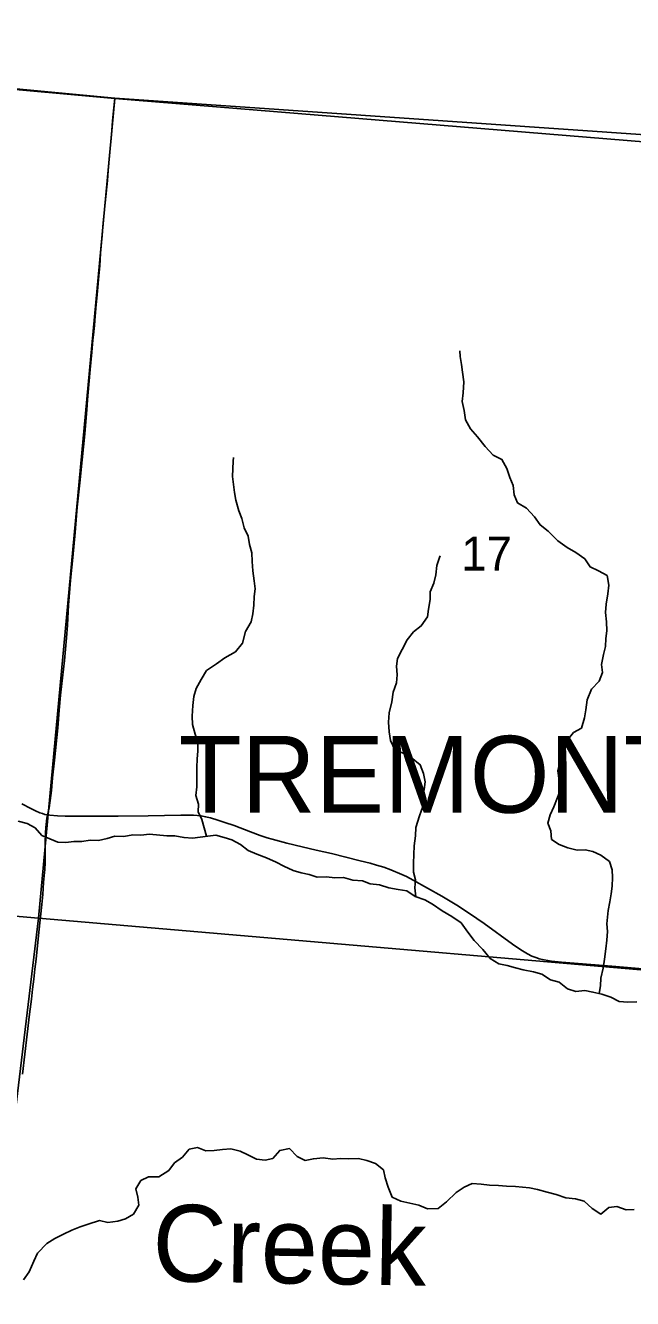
# Model space of a CAD drawing. Extents: x 1410790 to 1770854, y 566777 to 831614.
# Drawn here: x 1585877 to 1589830, y 734476 to 742765 of the extents above; entities that cross this region are included whole.
import ezdxf

# ---------------------------------------------------------------- set-up
doc = ezdxf.new("R2010")
doc.units = 0
for name, color, linetype in [('GM_X_Adjacent_County', 7, 'Continuous'), ('GM_X_Corporation_Text', 7, 'Continuous'), ('GM_X_County', 7, 'Continuous'), ('GM_X_County_Road', 7, 'Continuous'), ('GM_X_Minor_River', 7, 'Continuous'), ('GM_X_Minor_River_Text', 7, 'Continuous'), ('GM_X_Section', 7, 'Continuous'), ('GM_X_Section_Text', 7, 'Continuous'), ('GM_X_Township', 7, 'Continuous'), ('GM_X_Township_Road', 7, 'Continuous')]:
    doc.layers.add(name, color=color, linetype=linetype)

msp = doc.modelspace()

# ---------------------------------------------------------------- linework, layer by layer
at = {"layer": 'GM_X_Adjacent_County'}
msp.add_lwpolyline([(1583475.9, 742573.2), (1586458.3, 742291.9), (1595064.5, 741696.2), (1595112.1, 741677.6), (1595135.5, 741672.4), (1595178.9, 741665.5), (1595283.1, 741656.8), (1595507.8, 741642.3), (1595639, 741635.3), (1595835.7, 741623.9), (1596080.8, 741604.7), (1596348.2, 741586.5)], dxfattribs=at)
at = {"layer": 'GM_X_County'}
msp.add_lwpolyline([(1583475.9, 742573.2), (1586458.3, 742291.9), (1595064.5, 741696.2), (1595112.1, 741677.6), (1595135.5, 741672.4), (1595178.9, 741665.5), (1595283.1, 741656.8), (1595507.8, 741642.3), (1595639, 741635.3), (1595835.7, 741623.9), (1596080.8, 741604.7), (1596348.2, 741586.5)], dxfattribs=at)
at = {"layer": 'GM_X_County_Road'}
for points in [[(1585854, 737696.2), (1585911.3, 737666.7), (1585940.9, 737652.3), (1585971.2, 737638.6), (1585987, 737633.1), (1586003.2, 737628.7), (1586019.5, 737625.3)], [(1586019.5, 737625.3), (1586036.1, 737623.4), (1586085.3, 737619.4), (1586134.6, 737617.4), (1586282.3, 737617.3), (1586479.9, 737617.7), (1586676.5, 737618.5), (1586887.4, 737623.8), (1586971.2, 737623.3), (1587020.2, 737618.5), (1587049.7, 737612.9), (1587081.4, 737605.5), (1587128.3, 737591.6), (1587175.2, 737575.6), (1587235.1, 737555.2), (1587343, 737513.8), (1587404.5, 737490.5), (1587451.5, 737475.3), (1587483.2, 737466.8), (1587577.5, 737441), (1587679.1, 737416.7), (1587770.6, 737395.4), (1587869.6, 737372.9), (1587963.4, 737350.3), (1588056.2, 737326.9), (1588120.1, 737310.8), (1588163.5, 737298.7), (1588211.2, 737283.9), (1588255.9, 737267), (1588328, 737237), (1588357.5, 737223.6), (1588401.3, 737200.6), (1588587.2, 737095.7), (1588685.5, 737036.8), (1588768.2, 736983.7), (1588862.6, 736918.9), (1589048, 736783.5), (1589102.2, 736746.1), (1589144.7, 736720.5), (1589174.4, 736705.7), (1589205.5, 736693.6), (1589221.4, 736688.9), (1589253.8, 736681.7), (1589302.6, 736673.8), (1589368, 736666.4), (1589695, 736640.3), (1589973.4, 736615.5)]]:
    msp.add_lwpolyline(points, dxfattribs=at)
at = {"layer": 'GM_X_Minor_River'}
for points in [[(1589611.4, 736462.3), (1589620.7, 736512.4), (1589624, 736562.5), (1589637.5, 736626.4), (1589647, 736686.3), (1589654.7, 736752.3), (1589662.1, 736810.3), (1589667.5, 736866.3), (1589662.7, 736916.6), (1589670.8, 737002.6), (1589682.2, 737058.5), (1589691.5, 737110.4), (1589696.7, 737160.5), (1589698.1, 737216.6), (1589697.3, 737266.8), (1589678.6, 737321.4), (1589623.5, 737362.8), (1589572, 737386.2), (1589520.2, 737397.5), (1589470, 737394.7), (1589408.3, 737410.2), (1589352.7, 737431.6), (1589301.4, 737465), (1589296.8, 737521.3), (1589278, 737571.9), (1589293.3, 737625.7), (1589316.6, 737677.2), (1589340.2, 737738.8), (1589359.5, 737790.5), (1589352.9, 737848.8), (1589342.4, 737911.3), (1589362.5, 737997), (1589386, 738054.6), (1589403.3, 738108.4), (1589444.7, 738161.5), (1589497.5, 738190.3), (1589517.1, 738256), (1589526.5, 738309.9), (1589534.1, 738373.9), (1589561.8, 738443.5), (1589613.2, 738496.4), (1589634.6, 738552), (1589627.9, 738604.3), (1589639.5, 738670.2), (1589652.8, 738722.1), (1589656.1, 738774.1), (1589661.3, 738824.2), (1589660.7, 738882.3), (1589654.2, 738942.7), (1589657.5, 738996.7), (1589669.2, 739064.7), (1589674.6, 739120.7), (1589664.1, 739183.1), (1589608.8, 739214.6), (1589553.3, 739240), (1589518.5, 739293), (1589459.4, 739334.5), (1589404.1, 739366), (1589343, 739409.6), (1589280.4, 739471.3), (1589227.3, 739512.7), (1589190.5, 739565.8), (1589139.8, 739621.2), (1589080.5, 739656.7), (1589059.8, 739709.4), (1589053.2, 739769.7), (1589030.5, 739822.4), (1589011.9, 739881), (1588979.3, 739940), (1588921.8, 739967.5), (1588871.1, 740022.9), (1588820.5, 740086.3), (1588773.7, 740137.6), (1588741.1, 740196.5), (1588732.5, 740256.9), (1588720, 740317.4), (1588727.4, 740373.4), (1588731.1, 740445.5), (1588722.6, 740507.9), (1588715.8, 740558.2), (1588707.1, 740608.6), (1588704, 740646.8)], [(1587056.4, 737486.6), (1587040.8, 737540.3), (1587024.1, 737594.8), (1587001.3, 737645.5), (1587002.5, 737695.7), (1586985.9, 737752.2), (1586993.3, 737808.2), (1586992.8, 737872.4), (1586992.3, 737932.6), (1586995.7, 737990.7), (1586999, 738040.7), (1586998.3, 738096.9), (1586981.6, 738151.5), (1586965.1, 738214.1), (1586962.4, 738268.3), (1586966.2, 738338.4), (1586973.6, 738396.4), (1586988.9, 738448.2), (1587020.4, 738505.6), (1587055.9, 738564.9), (1587121.1, 738609.4), (1587174.1, 738648.2), (1587243.2, 738686.7), (1587290.7, 738743.7), (1587308.6, 738819.5), (1587346.2, 738882.7), (1587357.5, 738934.6), (1587362.9, 738990.6), (1587366.3, 739046.7), (1587371.5, 739096.7), (1587366.8, 739149), (1587356.3, 739213.4), (1587353.8, 739275.7), (1587351.2, 739331.9), (1587334.4, 739384.5), (1587327.8, 739440.8), (1587301.1, 739493.6), (1587286.5, 739554.1), (1587265.7, 739604.8), (1587247.3, 739673.4), (1587238.6, 739723.8), (1587225.1, 739828.4), (1587226.3, 739878.5), (1587229.5, 739928.6), (1587232.1, 739952.6)], [(1588419.4, 737091.8), (1588411.9, 737149.8), (1588417.2, 737201.8), (1588404.4, 737252.2), (1588403.9, 737310.4), (1588405.2, 737366.5), (1588408.6, 737422.6), (1588416.2, 737488.6), (1588419.6, 737542.7), (1588441.5, 737618.4), (1588465, 737680), (1588456.2, 737730.3), (1588473.7, 737790.1), (1588478.9, 737840.1), (1588468.3, 737894.5), (1588447.6, 737951.2), (1588388.7, 737998.8), (1588335.2, 738026.2), (1588281.7, 738049.5), (1588253.1, 738108.4), (1588244.4, 738164.8), (1588240, 738229.1), (1588245.5, 738289.1), (1588261.2, 738360.9), (1588270.8, 738424.9), (1588292.3, 738484.5), (1588297.6, 738536.5), (1588293, 738592.8), (1588298.2, 738642.8), (1588329.7, 738702.2), (1588361.3, 738765.7), (1588402.7, 738816.8), (1588453.7, 738855.7), (1588495.2, 738914.8), (1588500.5, 738964.8), (1588512, 739026.7), (1588511.2, 739076.9), (1588534.7, 739134.5), (1588548, 739188.3), (1588555.5, 739248.3), (1588572.8, 739300), (1588577.1, 739312)], [(1587327.8, 737392.9), (1587276.6, 737432.2), (1587221.3, 737463.7), (1587169.6, 737479), (1587115.8, 737492.3), (1587063.6, 737487.6), (1586965, 737473.9), (1586909, 737477.3), (1586847.2, 737488.8), (1586797.1, 737488.1), (1586685.1, 737498.8), (1586626.8, 737492.2), (1586576.8, 737495.4), (1586516.4, 737484.9), (1586458.4, 737486.3), (1586407.9, 737471.5), (1586351.5, 737458.8), (1586297.4, 737460.2), (1586243.1, 737451.5), (1586191, 737452.7), (1586138.7, 737446), (1586086.7, 737447.2), (1586035.1, 737468.6), (1585983.5, 737489.9), (1585938.7, 737541.1), (1585887.2, 737568.5), (1585829.5, 737583.9)], [(1589858.6, 736408.3), (1589798.5, 736405.8), (1589742.4, 736409.2), (1589689.1, 736438.6), (1589629.4, 736458.1), (1589571.6, 736471.5), (1589519.8, 736480.8), (1589459.5, 736474.3), (1589405.9, 736493.6), (1589350.8, 736535.1), (1589295, 736550.5), (1589239.8, 736587.9), (1589184.1, 736603.3), (1589118.3, 736617), (1589066.5, 736628.3), (1589012.7, 736643.6), (1588958.9, 736655), (1588901.7, 736690.5), (1588855, 736749.8), (1588798.3, 736807.3), (1588757.6, 736862.5), (1588713, 736921.8), (1588651.9, 736963.4), (1588590.7, 737001), (1588527.6, 737044.6), (1588476.2, 737071.9), (1588414.6, 737093.5), (1588359.4, 737131), (1588303.5, 737140.4), (1588243.6, 737149.8), (1588182, 737169.4), (1588122, 737176.9), (1588070.4, 737196.2), (1588008.4, 737199.7), (1587946.7, 737217.3), (1587890.5, 737214.6), (1587836.6, 737222), (1587776.4, 737219.4), (1587724.7, 737236.7), (1587672.9, 737248), (1587619.2, 737263.4), (1587559.7, 737290.9), (1587508.3, 737318.2), (1587446.8, 737345.8), (1587383.3, 737369.4), (1587327.8, 737392.9)], [(1589839.6, 735056.9), (1589787.4, 735054.2), (1589727.8, 735075.7), (1589675.6, 735068.9), (1589622.4, 735026.1), (1589567.2, 735063.5), (1589514.3, 735111), (1589458.5, 735124.4), (1589394.5, 735131.9), (1589332.9, 735153.5), (1589273.2, 735169), (1589211.5, 735186.6), (1589157.7, 735197.9), (1589067.7, 735206.1), (1589009.6, 735207.6), (1588957.7, 735212.8), (1588897.6, 735214.3), (1588843.7, 735221.6), (1588785.6, 735225.1), (1588733, 735202.3), (1588682, 735167.4), (1588618.4, 735104.8), (1588563.2, 735062), (1588495, 735059.7), (1588437.5, 735085.1), (1588379.7, 735096.6), (1588319.9, 735110.1), (1588264.4, 735135.5), (1588238, 735202.3), (1588219.4, 735263), (1588208.7, 735313.4), (1588155.6, 735354.8), (1588099.9, 735374.2), (1588044.2, 735387.6), (1587982, 735385.1), (1587927.9, 735388.4), (1587877.7, 735383.7), (1587815.8, 735393.2), (1587751.6, 735386.7), (1587697.1, 735374), (1587645.7, 735401.4), (1587594.9, 735452.7), (1587532.4, 735440.2), (1587487.1, 735387.2), (1587436.7, 735376.4), (1587380.8, 735383.8), (1587325.3, 735411.2), (1587273.8, 735436.5), (1587214.1, 735450), (1587159.9, 735447.3), (1587105.6, 735440.6), (1587051.4, 735437.9), (1586995.9, 735459.4), (1586943.5, 735448.6), (1586900.2, 735397.5), (1586847.2, 735360.7), (1586809.8, 735309.5), (1586744.7, 735268.9), (1586678.6, 735268.5), (1586627.9, 735243.7), (1586594.5, 735190.4), (1586609.2, 735135.8), (1586613.9, 735083.6), (1586580.5, 735026.2), (1586527.6, 734995.4), (1586477.1, 734980.6), (1586412.8, 734972.2), (1586359, 734983.5), (1586284.3, 734961.3), (1586233.7, 734942.4), (1586179.1, 734921.7), (1586124.4, 734895), (1586067.5, 734866.3), (1586016.7, 734835.4), (1585955, 734770.7), (1585931.7, 734719.1), (1585899.9, 734649.7), (1585864.6, 734598.4)]]:
    msp.add_lwpolyline(points, dxfattribs=at)
at = {"layer": 'GM_X_Section'}
for points in [[(1581214.5, 742764.8), (1586457.8, 742290.2), (1585962.5, 736952.7), (1580763.4, 737405.2)], [(1586457.8, 742290.2), (1591780.2, 741853.1), (1591324.6, 736493), (1585962.5, 736952.7)], [(1580763.4, 737405.2), (1585962.5, 736952.7), (1585323.6, 731643.3), (1579852.1, 732152.9), (1580227.3, 734750.4)], [(1585962.5, 736952.7), (1591324.6, 736493), (1590710.2, 731075.3), (1585323.6, 731643.3)]]:
    msp.add_lwpolyline(points, close=True, dxfattribs=at)
at = {"layer": 'GM_X_Township'}
msp.add_lwpolyline([(1596348.2, 741586.5), (1596080.8, 741604.7), (1595835.7, 741623.9), (1595639, 741635.3), (1595507.8, 741642.3), (1595283.1, 741656.8), (1595178.9, 741665.5), (1595135.5, 741672.4), (1595112.1, 741677.6), (1595064.5, 741696.2), (1586458.3, 742291.9), (1583475.9, 742573.2)], dxfattribs=at)
at = {"layer": 'GM_X_Township_Road'}
for points in [[(1586019.5, 737625.3), (1586024.2, 737642.7), (1586031.2, 737671.8), (1586038.1, 737719.1), (1586045.1, 737784.6), (1586052.9, 737866.2), (1586066.4, 737980.4), (1586087.1, 738192.1), (1586096.7, 738306.4), (1586105, 738404.1), (1586131.3, 738631.3), (1586144.3, 738778), (1586150.3, 738859.7), (1586157.5, 738990.8), (1586169.6, 739154.4), (1586185.4, 739300.8), (1586201, 739463.9), (1586212.6, 739628.8), (1586230, 739788.1), (1586246, 739936.6), (1586260.4, 740083.5), (1586264.8, 740132.4), (1586275.6, 740262.9), (1586281, 740328.2), (1586289.1, 740426.2), (1586297.8, 740524.2), (1586308.8, 740638.3), (1586315.7, 740718.6), (1586318.9, 740749.7), (1586325.6, 740811.1), (1586327.9, 740843.1), (1586334.8, 740924.1), (1586341.5, 740989.9), (1586345.4, 741037.2), (1586354.1, 741134.4), (1586359.8, 741199.5), (1586366.1, 741283.2), (1586375.5, 741397.5), (1586383, 741479), (1586395.9, 741609.3), (1586410.7, 741756), (1586415.8, 741821.4), (1586423.7, 741919), (1586434.8, 742031.6), (1586438.7, 742080.6), (1586444.4, 742144.8), (1586452.2, 742227.7), (1586458.3, 742291.9)], [(1586001.8, 737267.8), (1586005.6, 737315.4), (1586004.7, 737443.5), (1586008.1, 737509.1), (1586009, 737542.4), (1586014.7, 737603.6), (1586016.9, 737615), (1586019.5, 737625.3)], [(1585856.9, 735937.3), (1585903.6, 736326.7), (1585916.8, 736424.9), (1585923.4, 736490.1), (1585930.4, 736555.2), (1585937.8, 736620.2), (1585945.5, 736685), (1585964.3, 736862.3), (1585973.9, 736960.4), (1585982.6, 737040.7), (1585989.9, 737105.8), (1585994.7, 737184.4), (1586000.4, 737249.9), (1586001.8, 737267.8)]]:
    msp.add_lwpolyline(points, dxfattribs=at)

# ---------------------------------------------------------------- texts
at = {"layer": 'GM_X_Corporation_Text'}
msp.add_text('TREMONT CITY', height=500, rotation=0.00001, dxfattribs=at).set_placement((1586875.1, 737639.3))
at = {"layer": 'GM_X_Minor_River_Text'}
msp.add_text('Creek', height=499.99, rotation=359.00964, dxfattribs=at).set_placement((1586700.1, 734590.1))
at = {"layer": 'GM_X_Section_Text'}
msp.add_text('17', height=221, rotation=0.00001, dxfattribs=at).set_placement((1588714.8, 739216.2))

doc.saveas('drawing.dxf')
